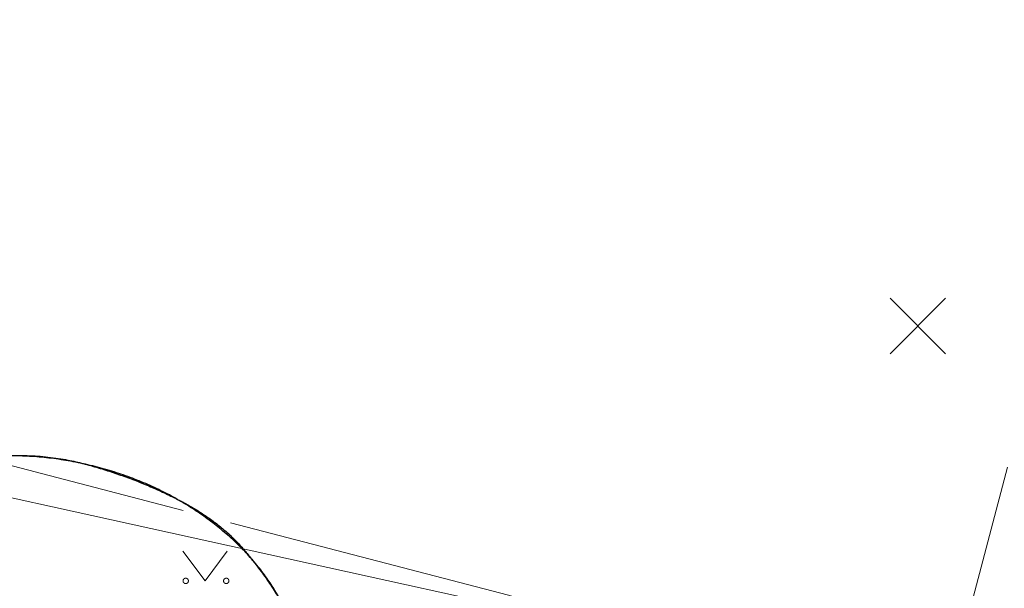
# Model space of a CAD drawing. Header units: metres. Extents: x 538891 to 1080079, y 6588829 to 13178720.
# Tile 562 of 656: x 539958 to 539978, y 6589320 to 6589331. Entities that reach past the tile are written whole.
import ezdxf

# ---------------------------------------------------------------- set-up
doc = ezdxf.new("R2010")
doc.units = ezdxf.units.M
doc.header["$LTSCALE"] = 0.4
doc.linetypes.add('TOOPIIR', pattern=[17.5, 15, -2.5])
for name, color, linetype in [('DENDRO', 7, 'Continuous'), ('GEO', 7, 'Continuous'), ('KOLDE PST', 7, 'Continuous')]:
    doc.layers.add(name, color=color, linetype=linetype)
doc.styles.add('HK Explorer Book', font='txt')
doc.linetypes.add('-SK-', pattern='A,25,-0.25,-5.975415,["SK",HK Explorer Book,S=3.5,R=0,X=-5.975415,Y=-1.75],-1.274585,25,-7.5', length=65)

# ---------------------------------------------------------------- blocks, each defined once
blk = doc.blocks.new('#15_019061_PP_ELV-4-01_v01_Puhas$0$A$C2D7D09D12')
at = {"color": 1, "linetype": 'Continuous', "lineweight": 25, "true_color": 0xff0000}
for p, q in [((0.035, 0.035), (1.171, 1.171)), ((0.035, 1.171), (1.171, 0.035))]:
    blk.add_line(p, q, dxfattribs=at)
blk = doc.blocks.new('#15_Kolde pst ELV-3 (2D)')
at = {"color": 7}
blk.add_blockref('#15_019061_PP_ELV-4-01_v01_Puhas$0$A$C2D7D09D12', (539976.004, 6589324.524), dxfattribs=at)
blk = doc.blocks.new('Kolde pst EL')
at = {"color": 13, "true_color": 0xff4646}
blk.add_blockref('#15_Kolde pst ELV-3 (2D)', (0, 0), dxfattribs=at)
blk = doc.blocks.new('MURU')
at = {"color": 7, "linetype": 'Continuous', "lineweight": 9}
for p, q in [((-0.927, 1.213), (0, 0)), ((0, 0), (0.891, 1.213))]:
    blk.add_line(p, q, dxfattribs=at)
for points in [[(-0.908, 0.028), (-0.901, 0.057), (-0.859, 0.099), (-0.802, 0.114), (-0.745, 0.099), (-0.703, 0.057), (-0.688, 0), (-0.703, -0.057), (-0.745, -0.099), (-0.802, -0.114), (-0.859, -0.099), (-0.901, -0.057), (-0.916, 0), (-0.908, 0.028)], [(0.749, 0.028), (0.757, 0.057), (0.799, 0.099), (0.856, 0.114), (0.912, 0.099), (0.954, 0.057), (0.969, 0), (0.954, -0.057), (0.912, -0.099), (0.856, -0.114), (0.799, -0.099), (0.757, -0.057), (0.742, 0), (0.749, 0.028)]]:
    blk.add_open_spline(points, degree=2, dxfattribs=at)

msp = doc.modelspace()

# ---------------------------------------------------------------- linework, layer by layer
at = {"layer": 'DENDRO', "color": 5, "linetype": 'Continuous', "lineweight": 25, "true_color": 0x0000ff}
msp.add_open_spline([(539960.5298, 6589314.1706), (539959.1804, 6589313.8987), (539956.3397, 6589314.5233), (539954.1181, 6589316.1489), (539953.1108, 6589318.3399), (539953.5878, 6589320.5092), (539955.4213, 6589322.0756), (539958.1199, 6589322.6194), (539960.9606, 6589321.9948), (539963.1822, 6589320.3692), (539964.1895, 6589318.1782), (539963.7125, 6589316.0088), (539961.8791, 6589314.4424), (539960.5298, 6589314.1706)], degree=2, dxfattribs=at)
msp.add_open_spline([(539953.3493, 6589319.4246), (539953.3424, 6589319.3929), (539953.3354, 6589319.3613), (539953.214, 6589318.7687), (539953.4599, 6589317.3654), (539954.283, 6589316.1663), (539955.523, 6589314.9863), (539957.4207, 6589314.2607), (539959.4762, 6589313.9243), (539961.8233, 6589314.4829), (539963.2542, 6589315.5732), (539963.8212, 6589316.5781), (539964.063, 6589317.4565), (539963.9655, 6589318.7709), (539963.3252, 6589319.953), (539962.2916, 6589321.1674), (539960.5272, 6589322.0481), (539958.511, 6589322.5844), (539955.9843, 6589322.248), (539954.3177, 6589321.2365), (539953.5069, 6589320.0741), (539953.3632, 6589319.4878), (539953.3563, 6589319.4562), (539953.3493, 6589319.4246)], degree=2, knots=[0, 0, 0, 0.002956, 0.002956, 0.0581827, 0.1134095, 0.1686362, 0.223863, 0.2790898, 0.3343165, 0.3895433, 0.44477, 0.4999968, 0.5552235, 0.6104503, 0.665677, 0.7209038, 0.7761305, 0.8313573, 0.886584, 0.9418108, 0.9970375, 0.9970375, 1, 1, 1], dxfattribs=at)
at = {"layer": 'GEO', "color": 8, "linetype": 'Continuous', "lineweight": 9, "true_color": 0x7d7d7d}
msp.add_line((539973.802, 6589304.59), (539978.4402, 6589322.2392), dxfattribs=at)
at = {"layer": 'GEO', "color": 8, "linetype": 'TOOPIIR', "lineweight": 9, "true_color": 0x7d7d7d, "flags": 128}
msp.add_lwpolyline([(540009.728, 6589274.9396), (540007.9291, 6589283.6289), (539999.961, 6589296.693), (539999.0028, 6589310.4914), (539982.048, 6589315.103), (539968.23, 6589319.624), (539923.0062, 6589331.3898), (539909.1598, 6589323.7597), (539879.4137, 6589305.7855), (539866.718, 6589299.632), (539825.489, 6589273.6106), (539801.0362, 6589257.5566), (539784.2601, 6589247.5892), (539791.917, 6589237.292), (539811.1602, 6589201.8497), (539830.4327, 6589165.9875), (539829.9209, 6589164.7033), (539851.006, 6589125.569), (539858.994, 6589114.02), (539868.46, 6589099.0162), (539872.4814, 6589092.3517), (539891.371, 6589065.8965), (539936.7409, 6588993.1706), (540012.911, 6589042.2881), (540056.8358, 6589068.4128), (540079.5427, 6589082.4151), (540055.254, 6589125.2135), (540035.056, 6589162.5293), (540031.7637, 6589169.1877), (540025.659, 6589166.0347), (540017.2916, 6589182.4141), (540021.5537, 6589185.0254), (540011.9445, 6589204.4642), (539991.9088, 6589243.8962), (540003.1152, 6589249.6375), (540014.0907, 6589246.6002), (540015.6053, 6589252.8138), (540016.6856, 6589258.0436), (540013.746, 6589258.7749), (540014.554, 6589261.666), (540015.7891, 6589267.0477), (540013.1293, 6589268.0319), (540010.9042, 6589270.1926)], close=True, dxfattribs=at)
at = {"layer": 'GEO', "color": 8, "linetype": '-SK-', "lineweight": 9, "true_color": 0x7d7d7d, "flags": 128}
msp.add_lwpolyline([(539919.1256, 6589330.9677), (539946.5376, 6589324.1496), (539970.5113, 6589318.8776)], dxfattribs=at)

# ---------------------------------------------------------------- block references
at = {"layer": 'GEO', "color": 8, "true_color": 0x7d7d7d, "xscale": 0.5, "yscale": 0.5, "zscale": 0.5}
msp.add_blockref('MURU', (539962.0243, 6589319.9162), dxfattribs=at)
at = {"layer": 'KOLDE PST', "color": 7}
msp.add_blockref('Kolde pst EL', (0, 0), dxfattribs=at)

doc.saveas('drawing.dxf')
